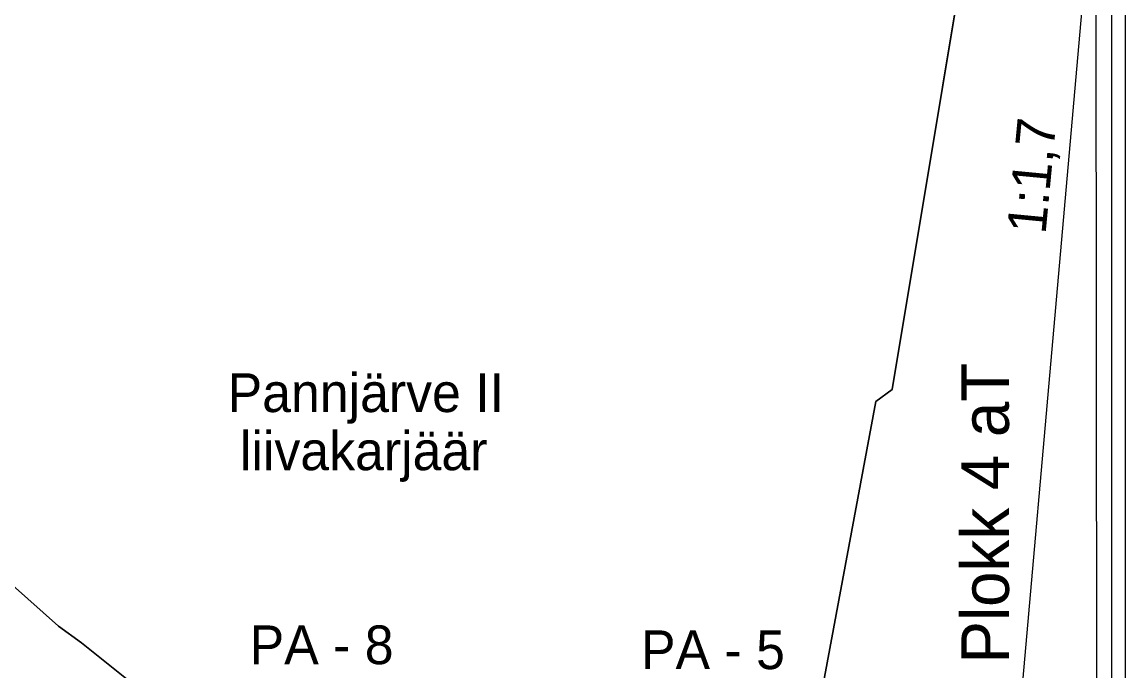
# Model space of a CAD drawing. Extents: x 700746 to 706058, y 6570320 to 6580460.
# Drawn here: x 704235.3 to 704397.7, y 6576433.9 to 6576529.3 of the extents above; entities that cross this region are included whole.
import ezdxf

# ---------------------------------------------------------------- set-up
doc = ezdxf.new("R2010")
doc.units = 0
for name, color, linetype in [('Default', 7, 'Continuous'), ('GEOLPUNKT', 7, 'Continuous'), ('illumineerimisjooned', 7, 'Continuous'), ('Maapind', 7, 'Continuous'), ('PIIR', 7, 'Continuous'), ('Plokid', 7, 'Continuous'), ('Täide', 7, 'Continuous'), ('vahekiht', 7, 'Continuous'), ('VORMISTUS', 7, 'Continuous')]:
    doc.layers.add(name, color=color, linetype=linetype)

msp = doc.modelspace()

# ---------------------------------------------------------------- linework, layer by layer
at = {"layer": 'Default'}
msp.add_line((704383.53, 6576596.69), (704363.32, 6576475.24), dxfattribs=at)
for points in [[(704363.32, 6576475.24), (704360.89, 6576473.49), (704351.48, 6576422.95)], [(704252.1, 6576431.51), (704244.01, 6576437.99), (704240.63, 6576440.44), (704233.87, 6576446.49)]]:
    msp.add_lwpolyline(points, dxfattribs=at)
at = {"layer": 'illumineerimisjooned'}
msp.add_line((704395.63, 6576279.37), (704395.63, 6576607.35), dxfattribs=at)
at = {"layer": 'Maapind'}
msp.add_lwpolyline([(704351.1, 6576420.79), (704351.1, 6576420.79), (704351.48, 6576422.95), (704360.89, 6576473.49), (704363.32, 6576475.24), (704386.4, 6576613.98)], dxfattribs=at)
at = {"layer": 'PIIR'}
msp.add_line((704397.63, 6576271.37), (704397.63, 6576637.42), dxfattribs=at)
at = {"layer": 'Plokid'}
msp.add_line((704393.63, 6576279.37), (704393.23, 6576608.92), dxfattribs=at)
for points in [[(704351.48, 6576422.95), (704360.89, 6576473.49), (704363.32, 6576475.24), (704385.53, 6576608.71)], [(704233.87, 6576446.49), (704240.63, 6576440.44), (704244.01, 6576437.99), (704252.1, 6576431.51)]]:
    msp.add_lwpolyline(points, dxfattribs=at)
at = {"layer": 'Täide'}
msp.add_line((704383.53, 6576596.69), (704363.32, 6576475.24), dxfattribs=at)
for points in [[(704363.32, 6576475.24), (704360.89, 6576473.49), (704351.48, 6576422.95)], [(704252.1, 6576431.51), (704244.01, 6576437.99), (704240.63, 6576440.44), (704233.87, 6576446.49)]]:
    msp.add_lwpolyline(points, dxfattribs=at)
at = {"layer": 'vahekiht'}
msp.add_lwpolyline([(704397.71, 6576604.74), (704380.84, 6576413.33), (704348.43, 6576263.37)], dxfattribs=at)

# ---------------------------------------------------------------- texts
at = {"layer": 'GEOLPUNKT'}
msp.add_text('1:1,7', height=5.7, rotation=84.5603, dxfattribs=at).set_placement((704385.87, 6576498))
for s, p in [('PA - 8', (704268.75, 6576434.86)), ('PA - 5', (704326.34, 6576434.13))]:
    msp.add_text(s, height=5.7, dxfattribs=at).set_placement(p)
at = {"layer": 'Plokid'}
msp.add_text('Plokk 4 aT', height=7, rotation=90, dxfattribs=at).set_placement((704380.49, 6576434.96))
at = {"layer": 'VORMISTUS'}
for s, p in [('Pannjärve II', (704265.51, 6576471.94)), ('liivakarjäär', (704267.32, 6576463.39))]:
    msp.add_text(s, height=5.7, dxfattribs=at).set_placement(p)

doc.saveas('drawing.dxf')
